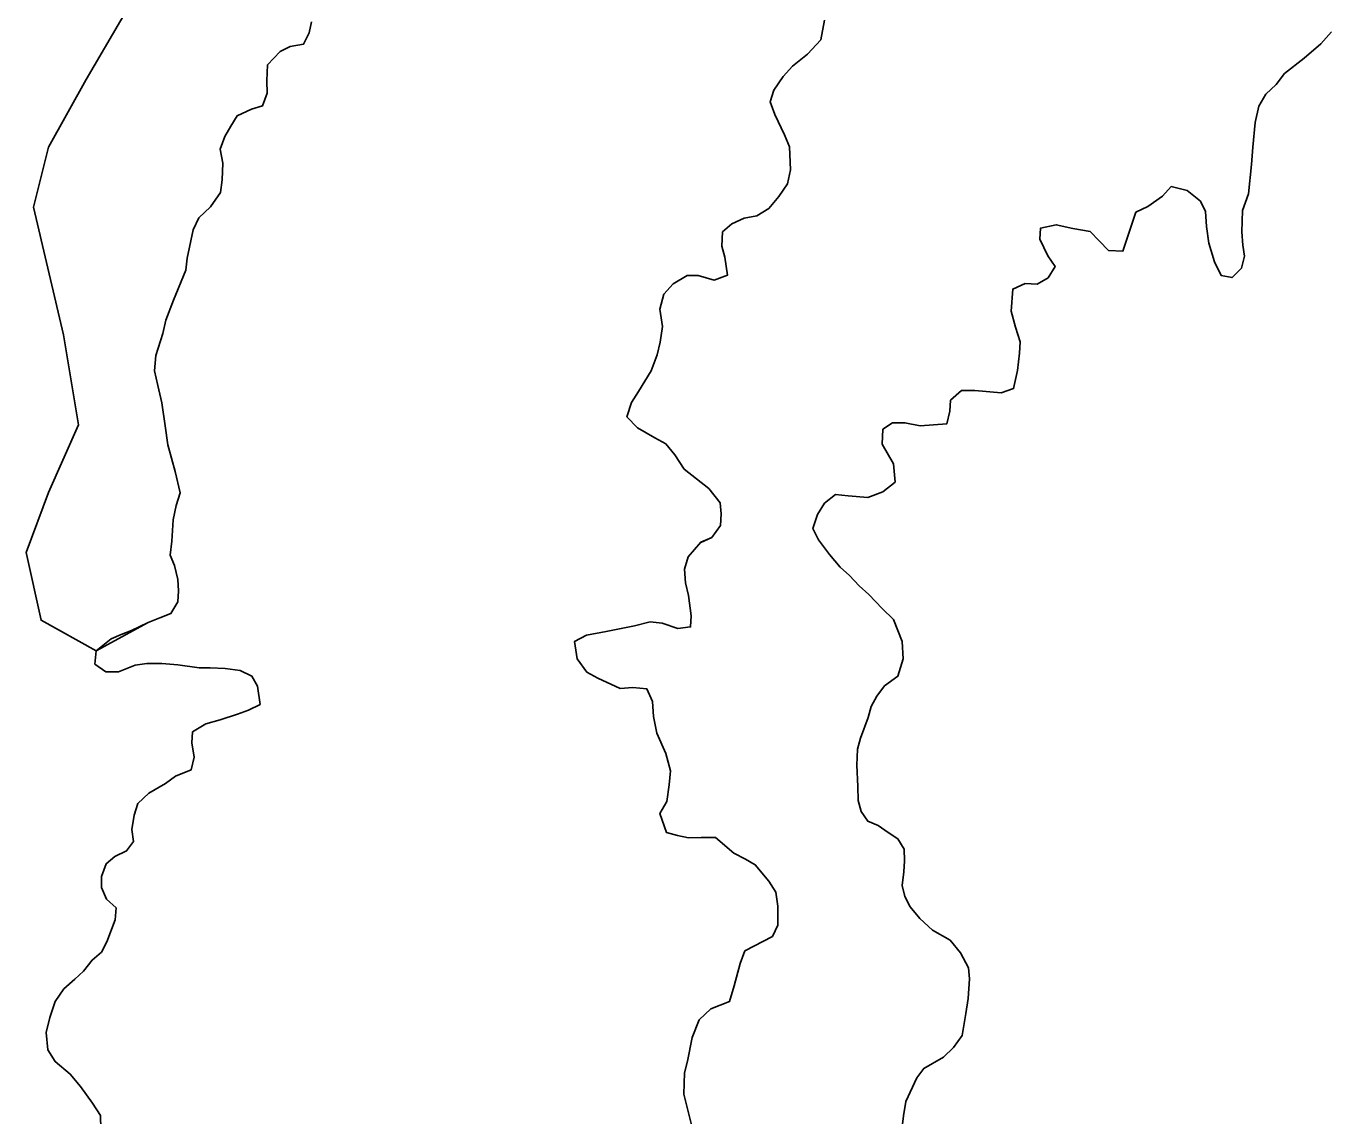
# Model space of a CAD drawing. Extents: x 3187622 to 3225504, y 800805 to 826213.
# Drawn here: x 3195862.2 to 3196224.6, y 822143.1 to 822446.3 of the extents above; entities that cross this region are included whole.
import ezdxf

# ---------------------------------------------------------------- set-up
doc = ezdxf.new("R2010")
doc.units = 0
doc.layers.add('V-SITE-VEGE', color=7, linetype='Continuous')
doc.layers.add('V-TOPO-SHOR', color=7, linetype='Continuous')

msp = doc.modelspace()

# ---------------------------------------------------------------- linework, layer by layer
at = {"layer": 'V-SITE-VEGE'}
for p, q in [((3196083.27, 822442.44), (3196084.32, 822447.95)), ((3196079.58, 822438.46), (3196083.27, 822442.44)), ((3196225.33, 822444.67), (3196222.29, 822441.34)), ((3196075.44, 822435.12), (3196079.58, 822438.46)), ((3196222.29, 822441.34), (3196217.72, 822437.35)), ((3196072.83, 822432.24), (3196075.44, 822435.12)), ((3196217.72, 822437.35), (3196212.27, 822433.12)), ((3196070.23, 822428.49), (3196072.83, 822432.24)), ((3196212.27, 822433.12), (3196209.88, 822430.03)), ((3196069.16, 822425.18), (3196070.23, 822428.49)), ((3196207.05, 822427.37), (3196205.1, 822424.05)), ((3196209.88, 822430.03), (3196207.05, 822427.37)), ((3196070.52, 822421.68), (3196069.16, 822425.18)), ((3196205.1, 822424.05), (3196204.05, 822419.43)), ((3196073.21, 822416), (3196070.52, 822421.68)), ((3196204.05, 822419.43), (3196203.46, 822412.62)), ((3196074.55, 822412.72), (3196073.21, 822416)), ((3196074.83, 822406.35), (3196074.55, 822412.72)), ((3196203.46, 822412.62), (3196203.06, 822407.78)), ((3196073.99, 822402.39), (3196074.83, 822406.35)), ((3196203.06, 822407.78), (3196202.26, 822399.65)), ((3196071.61, 822398.85), (3196073.99, 822402.39)), ((3196180.72, 822401.64), (3196178.33, 822398.98)), ((3196185.12, 822400.58), (3196180.72, 822401.64)), ((3196068.79, 822395.54), (3196071.61, 822398.85)), ((3196178.33, 822398.98), (3196174.19, 822396.09)), ((3196188.89, 822397.55), (3196185.12, 822400.58)), ((3196202.26, 822399.65), (3196200.55, 822395.02)), ((3196065.51, 822393.53), (3196068.79, 822395.54)), ((3196170.91, 822394.52), (3196169.84, 822391.44)), ((3196174.19, 822396.09), (3196170.91, 822394.52)), ((3196190.23, 822394.71), (3196188.89, 822397.55)), ((3196190.49, 822390.54), (3196190.23, 822394.71)), ((3196200.55, 822395.02), (3196200.38, 822389.09)), ((3196055.89, 822389.04), (3196058.5, 822391.27)), ((3196058.5, 822391.27), (3196062, 822392.83)), ((3196062, 822392.83), (3196065.51, 822393.53)), ((3196148.76, 822391.02), (3196144.38, 822390.1)), ((3196153.38, 822389.97), (3196148.76, 822391.02)), ((3196169.84, 822391.44), (3196168.77, 822388.14)), ((3196055.71, 822385.09), (3196055.89, 822389.04)), ((3196144.38, 822390.1), (3196144.19, 822387.02)), ((3196158.22, 822389.13), (3196153.38, 822389.97)), ((3196160.66, 822386.52), (3196158.22, 822389.13)), ((3196168.77, 822388.14), (3196167.27, 822383.73)), ((3196191.19, 822385.93), (3196190.49, 822390.54)), ((3196200.38, 822389.09), (3196200.64, 822385.36)), ((3196056.62, 822382.02), (3196055.71, 822385.09)), ((3196144.19, 822387.02), (3196146.43, 822382.43)), ((3196163.32, 822383.91), (3196160.66, 822386.52)), ((3196167.27, 822383.73), (3196163.32, 822383.91)), ((3196192.78, 822380.68), (3196191.19, 822385.93)), ((3196200.64, 822385.36), (3196201.11, 822382.29)), ((3196057.32, 822376.98), (3196056.62, 822382.02)), ((3196146.43, 822382.43), (3196148.43, 822379.38)), ((3196194.57, 822376.96), (3196192.78, 822380.68)), ((3196201.11, 822382.29), (3196200.26, 822378.99)), ((3196042.19, 822374.64), (3196046.12, 822376.87)), ((3196046.12, 822376.87), (3196049.2, 822376.9)), ((3196049.2, 822376.9), (3196053.6, 822375.63)), ((3196053.6, 822375.63), (3196057.32, 822376.98)), ((3196146.48, 822376.29), (3196143.43, 822374.5)), ((3196148.43, 822379.38), (3196146.48, 822376.29)), ((3196197.65, 822376.33), (3196194.57, 822376.96)), ((3196200.26, 822378.99), (3196197.65, 822376.33)), ((3196039.59, 822371.76), (3196042.19, 822374.64)), ((3196136.63, 822373.12), (3196136.25, 822366.96)), ((3196140.13, 822374.69), (3196136.63, 822373.12)), ((3196143.43, 822374.5), (3196140.13, 822374.69)), ((3196038.53, 822367.58), (3196039.59, 822371.76)), ((3196039.23, 822362.75), (3196038.53, 822367.58)), ((3196136.25, 822366.96), (3196137.39, 822362.58)), ((3196038.61, 822358.36), (3196039.23, 822362.75)), ((3196137.39, 822362.58), (3196138.75, 822358.43)), ((3196037.77, 822354.84), (3196038.61, 822358.36)), ((3196138.75, 822358.43), (3196138.56, 822355.35)), ((3196036.05, 822350.43), (3196037.77, 822354.84)), ((3196138.56, 822355.35), (3196137.94, 822350.51)), ((3196032.6, 822344.69), (3196036.05, 822350.43)), ((3196137.94, 822350.51), (3196136.89, 822345.45)), ((3196030.65, 822341.59), (3196032.6, 822344.69)), ((3196122.41, 822344.88), (3196119.36, 822342.21)), ((3196126.14, 822344.91), (3196122.41, 822344.88)), ((3196133.39, 822344.32), (3196126.14, 822344.91)), ((3196136.89, 822345.45), (3196133.39, 822344.32)), ((3196029.37, 822337.63), (3196030.65, 822341.59)), ((3196119.36, 822342.21), (3196119.17, 822339.14)), ((3196032.25, 822334.58), (3196029.37, 822337.63)), ((3196119.17, 822339.14), (3196118.32, 822335.61)), ((3196037.11, 822331.77), (3196032.25, 822334.58)), ((3196100.55, 822334.13), (3196100.37, 822329.96)), ((3196103.17, 822335.91), (3196100.55, 822334.13)), ((3196106.68, 822335.94), (3196103.17, 822335.91)), ((3196110.86, 822335.1), (3196106.68, 822335.94)), ((3196118.32, 822335.61), (3196110.86, 822335.1)), ((3196040.2, 822330.05), (3196037.11, 822331.77)), ((3196042.64, 822326.99), (3196040.2, 822330.05)), ((3196100.37, 822329.96), (3196103.5, 822324.49)), ((3196045.31, 822323.07), (3196042.64, 822326.99)), ((3196052.17, 822317.64), (3196045.31, 822323.07)), ((3196103.5, 822324.49), (3196103.98, 822319.45)), ((3196103.98, 822319.45), (3196100.49, 822316.78)), ((3196055.29, 822313.72), (3196052.17, 822317.64)), ((3196087.33, 822316), (3196084.27, 822313.55)), ((3196090.84, 822315.59), (3196087.33, 822316)), ((3196096.34, 822315.2), (3196090.84, 822315.59)), ((3196100.49, 822316.78), (3196096.34, 822315.2)), ((3196055.54, 822310.65), (3196055.29, 822313.72)), ((3196084.27, 822313.55), (3196082.33, 822310.46)), ((3196052.96, 822304.03), (3196055.35, 822307.35)), ((3196055.35, 822307.35), (3196055.54, 822310.65)), ((3196082.33, 822310.46), (3196081.05, 822306.5)), ((3196049.9, 822302.68), (3196052.96, 822304.03)), ((3196081.05, 822306.5), (3196082.61, 822303.43)), ((3196046.42, 822298.7), (3196049.9, 822302.68)), ((3196082.61, 822303.43), (3196085.73, 822299.29)), ((3196045.36, 822295.18), (3196046.42, 822298.7)), ((3196085.73, 822299.29), (3196088.61, 822295.81)), ((3196045.61, 822291.45), (3196045.36, 822295.18)), ((3196088.61, 822295.81), (3196091.27, 822293.42)), ((3196091.27, 822293.42), (3196093.93, 822290.59)), ((3196046.52, 822287.94), (3196045.61, 822291.45)), ((3196093.93, 822290.59), (3196096.59, 822288.2)), ((3196047.24, 822282.24), (3196046.52, 822287.94)), ((3196096.59, 822288.2), (3196100.36, 822284.28)), ((3196047.05, 822279.16), (3196047.24, 822282.24)), ((3196100.36, 822284.28), (3196103.46, 822281.23)), ((3196023.56, 822277.84), (3196031.45, 822279.45)), ((3196031.45, 822279.45), (3196035.83, 822280.59)), ((3196035.83, 822280.59), (3196039.13, 822280.19)), ((3196039.13, 822280.19), (3196043.54, 822278.69)), ((3196043.54, 822278.69), (3196047.05, 822279.16)), ((3196103.46, 822281.23), (3196105.94, 822275.11)), ((3196014.81, 822275.13), (3196018.08, 822276.91)), ((3196015.51, 822270.3), (3196014.81, 822275.13)), ((3196018.08, 822276.91), (3196023.56, 822277.84)), ((3196105.94, 822275.11), (3196106.2, 822270.28)), ((3196018.18, 822266.59), (3196015.51, 822270.3)), ((3196106.2, 822270.28), (3196104.71, 822265.44)), ((3196021.27, 822264.87), (3196018.18, 822266.59)), ((3196027.45, 822262.07), (3196021.27, 822264.87)), ((3196104.71, 822265.44), (3196101, 822262.77)), ((3196030.96, 822262.32), (3196027.45, 822262.07)), ((3196034.91, 822261.92), (3196030.96, 822262.32)), ((3196036.48, 822258.42), (3196034.91, 822261.92)), ((3196101, 822262.77), (3196098.83, 822259.89)), ((3196036.74, 822254.25), (3196036.48, 822258.42)), ((3196097.32, 822257.02), (3196096.48, 822253.94)), ((3196098.83, 822259.89), (3196097.32, 822257.02)), ((3196037.67, 822249.65), (3196036.74, 822254.25)), ((3196096.48, 822253.94), (3196094.33, 822248.21)), ((3196040.13, 822243.96), (3196037.67, 822249.65)), ((3196094.33, 822248.21), (3196093.48, 822245.12)), ((3196041.5, 822239.15), (3196040.13, 822243.96)), ((3196093.48, 822245.12), (3196093.31, 822240.73)), ((3196041.1, 822235.19), (3196041.5, 822239.15)), ((3196093.31, 822240.73), (3196093.58, 822234.81)), ((3196040.48, 822230.57), (3196041.1, 822235.19)), ((3196093.58, 822234.81), (3196093.62, 822230.85)), ((3196038.54, 822227.26), (3196040.48, 822230.57)), ((3196093.62, 822230.85), (3196094.53, 822227.79)), ((3196094.53, 822227.79), (3196096.31, 822225.17)), ((3196040.34, 822222.01), (3196038.54, 822227.26)), ((3196096.31, 822225.17), (3196099.18, 822223.88)), ((3196043.43, 822221.16), (3196040.34, 822222.01)), ((3196046.5, 822220.53), (3196043.43, 822221.16)), ((3196050.02, 822220.56), (3196046.5, 822220.53)), ((3196053.97, 822220.6), (3196050.02, 822220.56)), ((3196059.06, 822216.25), (3196053.97, 822220.6)), ((3196099.18, 822223.88), (3196102.05, 822221.93)), ((3196102.05, 822221.93), (3196104.7, 822220.2)), ((3196104.7, 822220.2), (3196106.48, 822217.36)), ((3196106.48, 822217.36), (3196106.52, 822214.07)), ((3196062.37, 822214.53), (3196059.06, 822216.25)), ((3196065.02, 822213.02), (3196062.37, 822214.53)), ((3196106.52, 822214.07), (3196106.33, 822210.99)), ((3196068.8, 822208.44), (3196065.02, 822213.02)), ((3196106.33, 822210.99), (3196105.92, 822207.25)), ((3196070.8, 822205.39), (3196068.8, 822208.44)), ((3196105.92, 822207.25), (3196106.61, 822204.19)), ((3196071.28, 822201.44), (3196070.8, 822205.39)), ((3196106.61, 822204.19), (3196108.17, 822201.34)), ((3196071.33, 822196.17), (3196071.28, 822201.44)), ((3196108.17, 822201.34), (3196110.84, 822198.08)), ((3196069.82, 822193.08), (3196071.33, 822196.17)), ((3196110.84, 822198.08), (3196114.38, 822194.82)), ((3196062.17, 822189.05), (3196069.82, 822193.08)), ((3196114.38, 822194.82), (3196119.24, 822192.01)), ((3196119.24, 822192.01), (3196122.13, 822188.52)), ((3196060.89, 822185.53), (3196062.17, 822189.05)), ((3196122.13, 822188.52), (3196124.36, 822184.37)), ((3196059.19, 822179.36), (3196060.89, 822185.53)), ((3196124.36, 822184.37), (3196124.61, 822181.3)), ((3196124.61, 822181.3), (3196124.22, 822175.81)), ((3196057.91, 822174.96), (3196059.19, 822179.36)), ((3196052.66, 822172.93), (3196057.91, 822174.96)), ((3196124.22, 822175.81), (3196123.61, 822171.63)), ((3196047.47, 822164.98), (3196049.4, 822169.83)), ((3196049.4, 822169.83), (3196052.66, 822172.93)), ((3196123.61, 822171.63), (3196122.57, 822165.47)), ((3196046.21, 822158.38), (3196047.47, 822164.98)), ((3196122.57, 822165.47), (3196120.18, 822162.15)), ((3196117.35, 822159.49), (3196111.89, 822156.36)), ((3196120.18, 822162.15), (3196117.35, 822159.49)), ((3196045.37, 822155.08), (3196046.21, 822158.38)), ((3196111.89, 822156.36), (3196109.94, 822153.71)), ((3196045.2, 822149.15), (3196045.37, 822155.08)), ((3196109.94, 822153.71), (3196106.93, 822147.1)), ((3196047.49, 822139.94), (3196045.2, 822149.15)), ((3196106.93, 822147.1), (3196106.31, 822143.14)), ((3196106.31, 822143.14), (3196105.9, 822140.06))]:
    msp.add_line(p, q, dxfattribs=at)
for points in [[(3195900.25, 822360.78), (3195898.33, 822354.62), (3195897.93, 822350.44), (3195898.85, 822346.28), (3195899.99, 822341.46), (3195900.93, 822335.1), (3195901.64, 822329.83), (3195903.68, 822322.39), (3195905.06, 822316.47), (3195903.99, 822312.95), (3195903.15, 822308.99), (3195902.77, 822303.05), (3195902.37, 822299.1), (3195903.49, 822296.25), (3195904.41, 822292.31), (3195904.66, 822289.23), (3195904.47, 822286.16), (3195902.52, 822282.85), (3195899.46, 822281.72), (3195896.18, 822280.37), (3195881.76, 822272.55), (3195866.42, 822281.02), (3195862.25, 822299.82), (3195868.51, 822316.54), (3195876.87, 822335.35), (3195872.69, 822360.42), (3195864.33, 822395.94), (3195868.51, 822412.66), (3195878.96, 822431.46), (3195893.58, 822456.54)], [(3195941.59, 822447.47), (3195940.96, 822444.39), (3195939.45, 822441.31), (3195935.72, 822440.61), (3195932.88, 822439.27), (3195929.4, 822435.5), (3195929.23, 822431.11), (3195929.26, 822427.59), (3195927.98, 822424.07), (3195924.91, 822423.16), (3195920.98, 822421.37), (3195919.24, 822418.5), (3195917.52, 822415.62), (3195916.23, 822412.1), (3195916.93, 822408.15), (3195916.75, 822403.54), (3195916.34, 822400.02), (3195913.53, 822396.04), (3195910.26, 822392.94), (3195908.76, 822389.63), (3195907.08, 822381.71), (3195906.67, 822378.41), (3195903.23, 822370.03), (3195901.09, 822364.52), (3195900.25, 822360.78)]]:
    msp.add_lwpolyline(points, dxfattribs=at)
at = {"layer": 'V-TOPO-SHOR'}
for points in [[(3195908.35, 822246.89), (3195908.54, 822249.97), (3195912.25, 822252.2), (3195916.2, 822253.33), (3195921.01, 822254.92), (3195924.08, 822256.04), (3195927.35, 822257.61), (3195926.65, 822262.65), (3195925.08, 822265.49), (3195921.78, 822267), (3195917.6, 822267.62), (3195913.42, 822267.8), (3195910.35, 822267.77), (3195904.41, 822268.59), (3195900.02, 822268.99), (3195895.84, 822268.95), (3195892.56, 822268.48), (3195887.96, 822266.68), (3195884.45, 822266.65), (3195881.35, 822268.81), (3195881.76, 822272.55), (3195885.9, 822275.88), (3195888.74, 822277.01), (3195891.59, 822278.13), (3195896.18, 822280.37), (3195899.46, 822281.72), (3195902.52, 822282.85), (3195904.47, 822286.16), (3195904.66, 822289.23), (3195904.41, 822292.31), (3195903.49, 822296.25), (3195902.37, 822299.1), (3195902.77, 822303.05), (3195903.15, 822308.99), (3195903.99, 822312.95), (3195905.06, 822316.47), (3195903.68, 822322.39), (3195901.64, 822329.83), (3195900.93, 822335.1), (3195899.99, 822341.46), (3195898.85, 822346.28), (3195897.93, 822350.44), (3195898.33, 822354.62), (3195900.25, 822360.78), (3195901.09, 822364.52), (3195903.23, 822370.03), (3195906.67, 822378.41), (3195907.08, 822381.71), (3195908.76, 822389.63), (3195910.26, 822392.94), (3195913.53, 822396.04), (3195916.34, 822400.02), (3195916.75, 822403.54), (3195916.93, 822408.15), (3195916.23, 822412.1), (3195917.52, 822415.62), (3195919.24, 822418.5), (3195920.98, 822421.37), (3195924.91, 822423.16), (3195927.98, 822424.07), (3195929.26, 822427.59), (3195929.23, 822431.11), (3195929.4, 822435.5), (3195932.88, 822439.27), (3195935.72, 822440.61), (3195939.45, 822441.31), (3195940.96, 822444.39), (3195941.59, 822447.47)], [(3196084.32, 822447.95), (3196083.27, 822442.44), (3196079.58, 822438.46), (3196075.44, 822435.12), (3196072.83, 822432.24), (3196070.23, 822428.49), (3196069.16, 822425.18), (3196070.52, 822421.68), (3196073.21, 822416), (3196074.55, 822412.72), (3196074.83, 822406.35), (3196073.99, 822402.39), (3196071.61, 822398.85), (3196068.79, 822395.54), (3196065.51, 822393.53), (3196062, 822392.83), (3196058.5, 822391.27), (3196055.89, 822389.04), (3196055.71, 822385.09), (3196056.62, 822382.02), (3196057.32, 822376.98), (3196053.6, 822375.63), (3196049.2, 822376.9), (3196046.12, 822376.87), (3196042.19, 822374.64), (3196039.58, 822371.76), (3196038.53, 822367.58), (3196039.23, 822362.75), (3196038.61, 822358.36), (3196037.77, 822354.84), (3196036.05, 822350.43), (3196032.6, 822344.69), (3196030.65, 822341.59), (3196029.37, 822337.63), (3196032.25, 822334.58), (3196037.11, 822331.77), (3196040.2, 822330.05), (3196042.64, 822326.99), (3196045.31, 822323.07), (3196052.17, 822317.64), (3196055.29, 822313.72), (3196055.54, 822310.65), (3196055.35, 822307.35), (3196052.96, 822304.03), (3196049.9, 822302.69), (3196046.42, 822298.7), (3196045.36, 822295.18), (3196045.61, 822291.45), (3196046.52, 822287.94), (3196047.24, 822282.24), (3196047.05, 822279.16), (3196043.54, 822278.69), (3196039.13, 822280.19), (3196035.83, 822280.59), (3196031.45, 822279.46), (3196023.56, 822277.84), (3196018.08, 822276.91), (3196014.81, 822275.13), (3196015.51, 822270.3), (3196018.18, 822266.59), (3196021.27, 822264.87), (3196027.45, 822262.07), (3196030.96, 822262.32), (3196034.91, 822261.92), (3196036.48, 822258.42), (3196036.74, 822254.25), (3196037.67, 822249.65), (3196040.13, 822243.96), (3196041.5, 822239.15), (3196041.1, 822235.19), (3196040.48, 822230.57), (3196038.54, 822227.26), (3196040.34, 822222.01), (3196043.43, 822221.16), (3196046.5, 822220.53), (3196050.02, 822220.56), (3196053.97, 822220.6), (3196059.06, 822216.25), (3196062.37, 822214.53), (3196065.02, 822213.02), (3196068.8, 822208.44), (3196070.8, 822205.39)], [(3196146.43, 822382.43), (3196144.19, 822387.02), (3196144.38, 822390.1), (3196148.76, 822391.02), (3196153.38, 822389.97), (3196158.22, 822389.13), (3196160.66, 822386.52), (3196163.32, 822383.91), (3196167.27, 822383.73), (3196168.77, 822388.14), (3196169.84, 822391.44), (3196170.91, 822394.52), (3196174.19, 822396.09), (3196178.33, 822398.98), (3196180.72, 822401.64), (3196185.12, 822400.59), (3196188.89, 822397.55), (3196190.23, 822394.71), (3196190.49, 822390.54), (3196191.19, 822385.93), (3196192.78, 822380.68), (3196194.57, 822376.96), (3196197.65, 822376.33), (3196200.26, 822378.99), (3196201.11, 822382.29), (3196200.64, 822385.36), (3196200.38, 822389.09), (3196200.55, 822395.02), (3196202.26, 822399.65), (3196203.06, 822407.78), (3196203.46, 822412.62), (3196204.05, 822419.43), (3196205.1, 822424.05), (3196207.05, 822427.36), (3196209.88, 822430.03), (3196212.27, 822433.12), (3196217.72, 822437.35), (3196222.29, 822441.34), (3196225.33, 822444.67)], [(3196105.9, 822140.06), (3196106.31, 822143.14), (3196106.93, 822147.1), (3196109.94, 822153.71), (3196111.89, 822156.36), (3196117.35, 822159.49), (3196120.18, 822162.15), (3196122.57, 822165.47), (3196123.61, 822171.63), (3196124.22, 822175.81), (3196124.61, 822181.3), (3196124.36, 822184.37), (3196122.13, 822188.52), (3196119.24, 822192.01), (3196114.38, 822194.82), (3196110.84, 822198.08), (3196108.17, 822201.34), (3196106.61, 822204.19), (3196105.92, 822207.25), (3196106.33, 822210.99), (3196106.52, 822214.07), (3196106.48, 822217.36), (3196104.7, 822220.2), (3196102.05, 822221.93), (3196099.18, 822223.88), (3196096.31, 822225.17), (3196094.53, 822227.79), (3196093.62, 822230.85), (3196093.58, 822234.81), (3196093.31, 822240.73), (3196093.48, 822245.12), (3196094.33, 822248.21), (3196096.48, 822253.94), (3196097.32, 822257.02), (3196098.83, 822259.89), (3196101, 822262.77), (3196104.71, 822265.44), (3196106.2, 822270.28), (3196105.94, 822275.11), (3196103.46, 822281.23), (3196100.36, 822284.28), (3196096.59, 822288.2), (3196093.93, 822290.59), (3196091.27, 822293.42), (3196088.61, 822295.81), (3196085.73, 822299.29), (3196082.61, 822303.43), (3196081.05, 822306.5), (3196082.33, 822310.46), (3196084.27, 822313.55), (3196087.33, 822316), (3196090.84, 822315.59), (3196096.34, 822315.2), (3196100.49, 822316.78), (3196103.98, 822319.45), (3196103.5, 822324.49), (3196100.37, 822329.96), (3196100.55, 822334.13), (3196103.17, 822335.91), (3196106.68, 822335.94), (3196110.86, 822335.1), (3196118.32, 822335.61), (3196119.17, 822339.14), (3196119.36, 822342.21), (3196122.41, 822344.88), (3196126.14, 822344.91), (3196133.39, 822344.32), (3196136.89, 822345.45), (3196137.94, 822350.51), (3196138.56, 822355.35), (3196138.75, 822358.43), (3196137.39, 822362.58), (3196136.25, 822366.96), (3196136.63, 822373.12), (3196140.13, 822374.69), (3196143.43, 822374.5), (3196146.48, 822376.29), (3196148.43, 822379.38), (3196146.43, 822382.43)], [(3195883.01, 822139.49), (3195882.98, 822143.22), (3195880.75, 822146.71), (3195877.41, 822151.29), (3195874.52, 822154.78), (3195870.32, 822158.25), (3195868.31, 822161.53), (3195867.83, 822166.35), (3195868.89, 822170.54), (3195870.38, 822174.94), (3195872.77, 822178.48), (3195875.81, 822181.14), (3195878.21, 822183.36), (3195880.59, 822186.46), (3195883.21, 822188.68), (3195884.72, 822191.55), (3195887.07, 822197.72), (3195887.27, 822201.02), (3195884.61, 822203.41), (3195883.26, 822206.69), (3195883.23, 822209.76), (3195884.51, 822213.29), (3195886.91, 822215.29), (3195890.19, 822216.85), (3195892.14, 822219.51), (3195891.67, 822222.8), (3195892.29, 822226.76), (3195893.36, 822230.06), (3195896.41, 822232.94), (3195900.99, 822235.62), (3195903.83, 822237.62), (3195908.2, 822239.42), (3195909.04, 822242.94), (3195908.35, 822246.89)], [(3196070.8, 822205.39), (3196071.28, 822201.44), (3196071.33, 822196.17), (3196069.82, 822193.08), (3196062.17, 822189.05), (3196060.89, 822185.53), (3196059.19, 822179.36), (3196057.91, 822174.96), (3196052.66, 822172.93), (3196049.4, 822169.83), (3196047.47, 822164.98), (3196046.21, 822158.38), (3196045.37, 822155.08), (3196045.2, 822149.15), (3196047.49, 822139.94)]]:
    msp.add_lwpolyline(points, dxfattribs=at)

doc.saveas('drawing.dxf')
